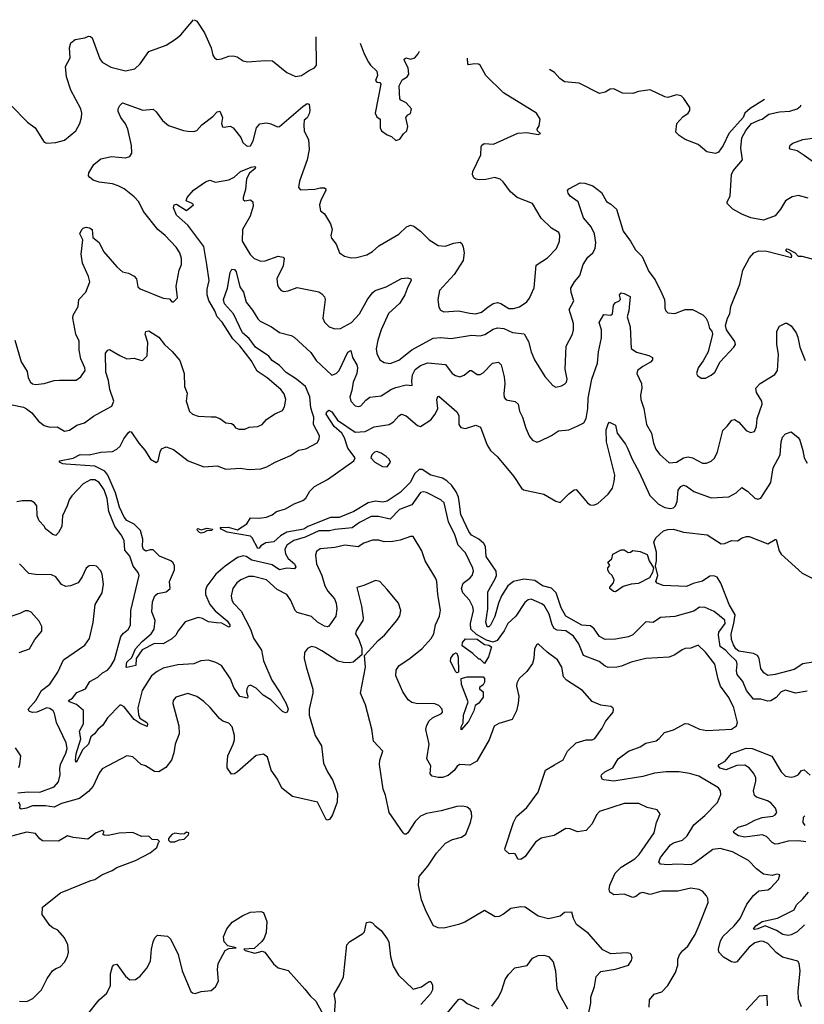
# Model space of a CAD drawing. Extents: x 2133461 to 2293071, y 753526 to 916327.
# Tile 331 of 459: x 2207877 to 2213275, y 909025 to 915799. Entities that reach past the tile are written whole.
import ezdxf

# ---------------------------------------------------------------- set-up
doc = ezdxf.new("R2010")
doc.units = 0

msp = doc.modelspace()

# ---------------------------------------------------------------- linework, layer by layer
at = {"layer": '0CON10XD'}
for points in [[(2207815, 915213.3), (2207930, 915095), (2207983.8, 915055), (2208045, 914956.2), (2208065, 914950), (2208125, 914953.8), (2208185, 914971.2), (2208263.8, 915035), (2208290.6, 915085), (2208301.9, 915125), (2208304.3, 915155), (2208297.8, 915185), (2208230, 915315), (2208199.4, 915405), (2208192.3, 915477.7), (2208223.8, 915536.2), (2208220, 915605), (2208229.3, 915640.7), (2208258.3, 915661.7), (2208325, 915673.8), (2208350, 915685), (2208365, 915684), (2208375, 915673.3), (2208428.5, 915528.5), (2208445, 915507.1), (2208505, 915472.5), (2208605, 915446.9), (2208668.2, 915461.8), (2208705, 915496), (2208765, 915580), (2208886, 915624), (2208948, 915665), (2208986, 915695), (2209074, 915798.9)], [(2209078, 915798.3), (2209095, 915788.8), (2209147.6, 915707.6), (2209194, 915605), (2209206.2, 915555), (2209217.3, 915537.3), (2209235, 915526), (2209265, 915528.6), (2209315, 915547.1), (2209345, 915549.2), (2209372.7, 915542.7), (2209415, 915516.2), (2209445, 915509.2), (2209565, 915519.2), (2209615.9, 915515.9), (2209714.5, 915434.5), (2209775, 915408), (2209815, 915416), (2209863.5, 915446.5), (2209905, 915468), (2209920, 915485), (2209917.8, 915680.7)], [(2210219.5, 915638.4), (2210246.7, 915565), (2210275.9, 915505.9), (2210290, 915485), (2210334, 915445), (2210338.8, 915415), (2210325, 915380), (2210335, 915370), (2210355, 915367.5), (2210362.5, 915355), (2210323.8, 915155), (2210335, 915130), (2210357.5, 915115), (2210356.2, 915055), (2210366.7, 915035), (2210405, 915006.2), (2210436.1, 914996.1), (2210465, 914967.5), (2210493, 914977), (2210517, 915013), (2210540, 915035), (2210547.5, 915065), (2210533.8, 915125), (2210547.5, 915145), (2210565.8, 915154.2), (2210572, 915185), (2210536.4, 915226.4), (2210500, 915245), (2210493.3, 915255), (2210487.5, 915345), (2210507.5, 915385), (2210542.5, 915405), (2210553.8, 915425), (2210548.8, 915468.8), (2210523.8, 915515), (2210523, 915527), (2210535, 915537.5), (2210565, 915526.2), (2210595, 915536), (2210619.2, 915565), (2210626.6, 915581.4)], [(2207843.1, 913593.1), (2207886.9, 913445), (2207927.9, 913377.9), (2207935.8, 913335), (2207952, 913305), (2207965, 913294.2), (2207985, 913290), (2208045, 913296), (2208115, 913317.1), (2208151.7, 913318.3), (2208265, 913320), (2208298.7, 913341.3), (2208328.6, 913385), (2208325.5, 913405), (2208298.2, 913465), (2208286.2, 913525), (2208286.4, 913586.4), (2208264.4, 913635), (2208242.9, 913745), (2208245, 913766.2), (2208280, 913825), (2208283.1, 913875), (2208332.9, 913925), (2208358.9, 913995), (2208351.4, 914031.4), (2208310, 914125), (2208300, 914185), (2208312.5, 914285), (2208290.8, 914325), (2208305, 914356.2), (2208315, 914365.7), (2208335, 914370.6), (2208357.4, 914367.4), (2208375, 914356), (2208380.6, 914300.6), (2208422.9, 914265), (2208453.1, 914203.1), (2208545, 914098.6), (2208585, 914064.3), (2208625, 914055.7), (2208665, 914034), (2208680.8, 914015), (2208690.5, 913960.5), (2208705, 913946.7), (2208865, 913884.2), (2208908.8, 913878.8), (2208925, 913857.5), (2208935, 913857.5), (2208962.5, 913885), (2208954, 913965), (2208973.3, 914075), (2208989.4, 914115), (2208991.5, 914155), (2208978.2, 914195), (2208954.1, 914234.1), (2208878.1, 914315), (2208826.6, 914356.6), (2208729.9, 914479.9), (2208696.8, 914545), (2208665, 914581.2), (2208595, 914634.5), (2208555, 914656.2), (2208515, 914669.1), (2208425, 914681.4), (2208382.5, 914695), (2208356.7, 914715), (2208351.2, 914725), (2208353.8, 914745), (2208387.9, 914802.1), (2208435, 914842.5), (2208508.8, 914858.8), (2208605, 914847.8), (2208635, 914858.6), (2208649.6, 914880.4), (2208646.2, 914933.8), (2208622.3, 915045), (2208605, 915081.9), (2208573.1, 915125), (2208555, 915167.5), (2208554.7, 915185), (2208565, 915209.2), (2208585, 915226.5), (2208725, 915175.8), (2208795, 915183.3), (2208815.8, 915165.8), (2208858.8, 915105), (2208901.5, 915071.5), (2209005, 915035.5), (2209035, 915032.5), (2209075, 915030), (2209095, 915035.8), (2209130, 915075), (2209206.4, 915133.6), (2209235, 915164.2), (2209255, 915168.8), (2209272.2, 915125), (2209265.8, 915085), (2209272.3, 915062.3), (2209285, 915058.8), (2209325, 915066), (2209346.7, 915055), (2209397.8, 914987.8), (2209412.5, 914955), (2209435, 914932.5), (2209445, 914928), (2209465, 914932), (2209484.4, 914965), (2209506.2, 915053.8), (2209528.3, 915081.7), (2209575, 915088.8), (2209605, 915083.3), (2209651.7, 915061.7), (2209665, 915064.2), (2209825, 915201.9), (2209855, 915222.5), (2209868.1, 915218.1), (2209872.2, 915175), (2209867.8, 915152.2), (2209855, 915123.3), (2209835, 915107.5), (2209831.4, 915075), (2209835, 915032.5), (2209863.3, 914975), (2209869.2, 914905), (2209855.6, 914835), (2209801.4, 914688.6), (2209796, 914645), (2209808.3, 914628.3), (2209907.7, 914632.3), (2209945, 914643.3), (2209973, 914643), (2209982.5, 914635), (2209983.3, 914625), (2209948, 914555), (2209940, 914525), (2209943.3, 914495), (2209947.5, 914485), (2209975, 914463.3), (2210016, 914395), (2210027.5, 914355), (2210018.8, 914315), (2210021.2, 914295), (2210053.3, 914255), (2210077.5, 914195), (2210112.3, 914172.3), (2210158.3, 914161.7), (2210195, 914163.3), (2210265, 914181.2), (2210305, 914204.2), (2210346.8, 914243.2), (2210485, 914324), (2210537.2, 914372.8), (2210565, 914385.6), (2210589.1, 914379.1), (2210634.6, 914344.6), (2210695, 914284), (2210755, 914244.3), (2210805, 914241.1), (2210865, 914261.9), (2210907.3, 914267.3), (2210918.8, 914258.8), (2210928, 914235), (2210934.2, 914195), (2210928.3, 914141.7), (2210865.8, 914045), (2210765, 913936.7), (2210754.2, 913875), (2210760.9, 913820.9), (2210771.7, 913801.7), (2210795, 913790), (2210895, 913796.7), (2210975, 913778.9), (2211015, 913776.4), (2211055, 913787.5), (2211097.9, 913822.1), (2211135, 913846.5), (2211165, 913852.3), (2211187.1, 913847.1), (2211243.1, 913813.1), (2211275, 913811.2), (2211315, 913823.6), (2211365, 913858.8), (2211385, 913883.3), (2211417.1, 913955), (2211430.3, 914109.7), (2211509.3, 914160.7), (2211569.2, 914225), (2211590, 914275), (2211593.9, 914313.9), (2211585.7, 914335.7), (2211535, 914364.2), (2211465, 914434.2), (2211404.2, 914534.2), (2211300, 914575), (2211254.4, 914615), (2211203.4, 914683.4), (2211182.1, 914702.1), (2211145, 914712.9), (2211085, 914700), (2211037.7, 914697.7), (2211015, 914702), (2211001.7, 914711.7), (2210991.2, 914735), (2210994, 914755), (2211049.5, 914869.5), (2211051.9, 914925), (2211056, 914935), (2211073.6, 914946.4), (2211136.8, 914943.2), (2211305, 915017.5), (2211365, 915023.8), (2211445, 915010), (2211460, 915015), (2211440, 915035), (2211437.5, 915045), (2211451.7, 915068.3), (2211457.5, 915115), (2211432.5, 915155), (2211205.7, 915295.7), (2211084.4, 915415), (2211045, 915485.8), (2211033, 915493), (2211005, 915495.6), (2210965, 915487.5), (2210960, 915495), (2210958.2, 915535)], [(2213000.4, 915248.9), (2212903.2, 915186.8), (2212866.7, 915155), (2212853.3, 915125), (2212755, 915016.2), (2212717.4, 914932.6), (2212685, 914888), (2212665, 914878), (2212605, 914888.8), (2212545, 914941.2), (2212455, 914974.2), (2212415, 915002), (2212390.8, 915025), (2212398.6, 915085), (2212439.7, 915130.3), (2212476.7, 915155), (2212486.7, 915175), (2212486.7, 915195), (2212447.3, 915257.3), (2212427.5, 915275), (2212395, 915281.2), (2212335.8, 915264.2), (2212315, 915267.5), (2212215, 915316), (2212135, 915306), (2212095, 915291.2), (2212025, 915292.9), (2211965, 915322.9), (2211939.7, 915320.3), (2211905, 915300), (2211865, 915290), (2211725, 915363.1), (2211625, 915372.5), (2211594.2, 915395), (2211556.2, 915436.2), (2211521.4, 915456.1)], [(2213300.5, 914570.5), (2213235, 914588.6), (2213190.9, 914579.1), (2213145, 914552), (2213111.4, 914495), (2213075, 914450.6), (2212995, 914420), (2212906.4, 914436.4), (2212845, 914461.1), (2212784, 914495), (2212743.8, 914535), (2212743.3, 914545), (2212765.8, 914585), (2212773.1, 914735), (2212785, 914758), (2212850.8, 914835), (2212838, 914915), (2212846, 914985), (2212873.4, 915036.6), (2212911.2, 915085), (2212969.2, 915109.2), (2212985, 915114.3), (2213031.1, 915148.9), (2213105, 915164.3), (2213175, 915168.6), (2213225, 915185.8), (2213248.8, 915205), (2213253.8, 915213.4)], [(2213338.1, 914818.1), (2213273.8, 914863.8), (2213225.9, 914895.9), (2213177.5, 914907.5), (2213172.5, 914915), (2213178.8, 914935), (2213195, 914948.6), (2213265, 914975.6), (2213365, 914988.5)], [(2209165.3, 914115), (2209145, 914237.5), (2209034.3, 914385), (2208956, 914455), (2208934.2, 914505), (2208940, 914525), (2208955, 914528.8), (2209025, 914486.2), (2209072.5, 914525), (2209063.3, 914535), (2209023.2, 914553.2), (2209029.5, 914575), (2209073.5, 914625), (2209155, 914684), (2209185, 914695.3), (2209225, 914681.2), (2209315, 914698.2), (2209352.9, 914715), (2209395.8, 914755), (2209470, 914785), (2209495, 914787.8), (2209500, 914785), (2209496.7, 914775), (2209457.9, 914742.1), (2209437.1, 914705), (2209430.3, 914629.7), (2209414, 914575), (2209415, 914562.5), (2209425, 914553.3), (2209465, 914558.8), (2209481.2, 914545), (2209482.9, 914515), (2209462.3, 914447.7), (2209410.9, 914355), (2209407.8, 914275), (2209462.9, 914182.9), (2209490, 914155), (2209535, 914137.1), (2209565, 914140), (2209655, 914171.5), (2209688.8, 914165), (2209696.7, 914155), (2209689.2, 914105), (2209647.1, 914015), (2209650.6, 913975), (2209659.2, 913955), (2209675.7, 913935.7), (2209695, 913929.2), (2209725, 913932.5), (2209785, 913955.6), (2209935, 913925.8), (2209955, 913914), (2209975, 913891.2), (2209979.4, 913875), (2209963.3, 913745), (2209975, 913718), (2210005.4, 913685.4), (2210045, 913673.1), (2210085, 913675.6), (2210160, 913715), (2210215, 913774.3), (2210272.4, 913877.6), (2210307.1, 913922.9), (2210322, 913935), (2210398, 913962), (2210505, 914018.1), (2210545, 914024), (2210567.5, 914015), (2210571.2, 914005), (2210547.9, 913962.1), (2210527.8, 913905), (2210491.3, 913848.7), (2210415, 913777.5), (2210363.2, 913665), (2210340, 913595), (2210330, 913535), (2210333.2, 913503.2), (2210355, 913458.8), (2210385, 913440), (2210425, 913433.3), (2210485, 913455.5), (2210575, 913527.5), (2210721.5, 913608.5), (2210773.4, 913613.4), (2210845, 913606.8), (2210985, 913628.9), (2211045, 913623.5), (2211077.2, 913632.8), (2211135, 913670.5), (2211165, 913679.5), (2211208, 913675), (2211267.1, 913647.1), (2211347, 913637), (2211378.2, 913585), (2211396.2, 913515), (2211418.7, 913458.7), (2211488.8, 913345), (2211545, 913281.2), (2211565, 913270), (2211605, 913279.2), (2211625, 913292), (2211638, 913305), (2211643.8, 913325), (2211629.2, 913395), (2211637.6, 913552.4), (2211680.5, 913635), (2211687.9, 913665), (2211687.9, 913707.9), (2211657.1, 913805), (2211689.2, 913865), (2211671.3, 913921.3), (2211668.3, 913951.7), (2211695, 913996), (2211731.4, 914038.6), (2211754.7, 914115.3), (2211784.7, 914165.3), (2211820.8, 914195), (2211837.1, 914225), (2211841.9, 914265), (2211831.5, 914325), (2211809.6, 914375), (2211755, 914435.7), (2211720, 914545), (2211663.8, 914585), (2211650, 914605), (2211647, 914623), (2211653.9, 914636.1), (2211733.3, 914676.7), (2211765, 914674.5), (2211820, 914655), (2211879.5, 914609.5), (2211915, 914548), (2211945, 914530.8), (2211984, 914495), (2212028.8, 914345), (2212080, 914275), (2212114.4, 914215), (2212159.8, 914169.8), (2212205, 914066.2), (2212248.9, 914008.9), (2212295.7, 913915), (2212314.2, 913874.2), (2212316, 913845), (2212316.2, 913815), (2212323.3, 913795), (2212335, 913783.3), (2212385, 913778), (2212455, 913804.3), (2212505, 913805.7), (2212577.6, 913767.6), (2212597.6, 913747.6), (2212610.9, 913720.9), (2212622, 913675), (2212638.8, 913655), (2212643.8, 913635), (2212613.8, 913515), (2212578.8, 913451.2), (2212544, 913405), (2212533.8, 913365), (2212540.7, 913350.7), (2212565, 913332.5), (2212595, 913333.8), (2212635, 913353.8), (2212658.8, 913375), (2212695.9, 913444.1), (2212791.2, 913545), (2212801.2, 913565), (2212796.2, 913585), (2212740, 913665), (2212733.9, 913696.1), (2212746.7, 913745), (2212762.5, 913775), (2212770, 913825), (2212831.7, 913978.3), (2212852.5, 914075), (2212898.8, 914161.2), (2212926.7, 914195), (2212961.8, 914208.2), (2213017.4, 914207.4), (2213186.7, 914163.3), (2213190, 914175), (2213179.3, 914189.3), (2213155, 914203.3), (2213147.5, 914215), (2213155, 914222.5), (2213165, 914220), (2213212.5, 914195), (2213233, 914173), (2213257, 914173), (2213345, 914150)], [(2207825, 913148.9), (2207902.9, 913132.9), (2207925, 913121.8), (2207960, 913095), (2208007.1, 913037.1), (2208045, 913006.7), (2208084.3, 912995.7), (2208135, 912998.1), (2208185, 912969.2), (2208220, 912975), (2208270.5, 913009.5), (2208323.8, 913026.2), (2208385, 913072.5), (2208477.5, 913122.5), (2208510.9, 913139.1), (2208524.4, 913175), (2208496.2, 913255), (2208487.4, 913317.4), (2208470.9, 913375), (2208466.7, 913505), (2208482.5, 913525), (2208495, 913530), (2208565, 913488), (2208615, 913466.2), (2208665, 913470), (2208715, 913453.3), (2208725, 913456.2), (2208754.2, 913485.8), (2208758.1, 913578.1), (2208740.8, 913635), (2208746, 913654), (2208765, 913658), (2208835.4, 913615.4), (2208874, 913564), (2208927, 913517), (2208979.5, 913455), (2209009.1, 913365), (2209010, 913275), (2209028.7, 913228.7), (2209022.2, 913175), (2209045, 913103.8), (2209065, 913084), (2209105, 913071.2), (2209195, 913066), (2209225, 913066), (2209254.2, 913054.2), (2209296.1, 913026.1), (2209335, 913021.2), (2209346.2, 913015), (2209361.9, 912991.9), (2209385, 912982.9), (2209425, 912980.8), (2209455, 912995.8), (2209515, 913001.2), (2209545, 913013.8), (2209575, 913048.8), (2209633, 913087), (2209685, 913110), (2209700, 913135), (2209707.5, 913185), (2209696, 913225), (2209674, 913255), (2209579.2, 913335), (2209510.4, 913380.4), (2209469.4, 913455), (2209392.5, 913555), (2209343.7, 913603.7), (2209269.1, 913719.1), (2209236.2, 913755), (2209220.4, 913795), (2209177.5, 913867.5), (2209165.8, 913905), (2209165.8, 913944.2), (2209180.3, 914005), (2209165.3, 914115)], [(2208932.1, 912062.1), (2208916.2, 912076.2), (2208838.7, 912108.7), (2208795, 912151.4), (2208775, 912152.5), (2208745, 912143.1), (2208729.3, 912155), (2208721.2, 912175), (2208723.3, 912225), (2208707.2, 912285), (2208665, 912329.4), (2208614.6, 912354.6), (2208595, 912376.1), (2208564.8, 912445), (2208535.9, 912545), (2208482.6, 912665), (2208461.9, 912691.9), (2208395, 912727.7), (2208195, 912740), (2208173, 912743), (2208150, 912755), (2208150, 912765), (2208245, 912782.5), (2208293.1, 912806.9), (2208355.3, 912805.3), (2208435, 912823.1), (2208515, 912829.2), (2208545, 912844.5), (2208568.1, 912865), (2208594.4, 912915), (2208625, 912959.4), (2208635, 912965.8), (2208645, 912962.5), (2208697.5, 912885), (2208737.9, 912837.9), (2208777.5, 912775), (2208815, 912752.5), (2208830, 912765), (2208842.5, 912825), (2208853.1, 912846.9), (2208885, 912860), (2208935, 912842), (2209036.7, 912765), (2209145, 912723.3), (2209235, 912730), (2209295.9, 912705.9), (2209395, 912712.9), (2209455, 912705.6), (2209535, 912710), (2209577.2, 912722.8), (2209633.8, 912755), (2209739.1, 912800.9), (2209795, 912837.8), (2209845, 912846), (2209922.7, 912887.3), (2209937, 912913), (2209939.4, 912935), (2209899.6, 913015), (2209899.7, 913065), (2209891.3, 913091.3), (2209879.3, 913129.3), (2209872.7, 913205), (2209842.9, 913275), (2209782.6, 913325), (2209710.8, 913370.8), (2209665, 913419), (2209614.3, 913454.3), (2209591.8, 913485), (2209498.9, 913545), (2209456.4, 913605), (2209409.1, 913645), (2209348.4, 913775), (2209285.8, 913845), (2209280.3, 913875), (2209307.3, 913952.7), (2209325, 914060), (2209337.5, 914082.5), (2209355, 914080), (2209365.6, 914065), (2209390.9, 913960.9), (2209417.1, 913925), (2209436.2, 913855), (2209479.9, 913799.9), (2209515, 913740.6), (2209532.5, 913725), (2209610, 913685), (2209665, 913647.1), (2209745, 913627.1), (2209765, 913614.4), (2209879.2, 913509.2), (2209917.8, 913455), (2210025, 913353.5), (2210055, 913365.6), (2210074.4, 913385), (2210135, 913511.2), (2210155, 913523.8), (2210167.9, 913475), (2210195.9, 913425), (2210200.8, 913405), (2210196.2, 913365), (2210172, 913305), (2210162.9, 913247.1), (2210147.3, 913205), (2210154.4, 913175), (2210185, 913143.3), (2210205, 913138.1), (2210225, 913141.4), (2210257.7, 913182.3), (2210285, 913201.8), (2210365, 913210.4), (2210435, 913256.8), (2210465, 913269.6), (2210535, 913287.3), (2210577, 913283), (2210575.6, 913314.4), (2210579.6, 913355), (2210597.6, 913392.4), (2210635, 913420.5), (2210685, 913439.4), (2210807, 913427), (2210852.5, 913365), (2210875, 913350), (2210905, 913341.4), (2210935, 913353.1), (2210975, 913386.5), (2210986, 913385), (2211025, 913357.8), (2211045, 913359.1), (2211065, 913370), (2211128.8, 913435), (2211172.3, 913442.3), (2211190, 913425), (2211211.3, 913341.3), (2211215.5, 913295), (2211207.1, 913225), (2211210.9, 913200.9), (2211225, 913184.2), (2211285, 913171.9), (2211305.7, 913155), (2211315.6, 913105), (2211335.8, 913065), (2211358.3, 912988.3), (2211385, 912932.5), (2211405, 912906.7), (2211435, 912893.3), (2211455, 912898.8), (2211535, 912937.5), (2211585, 912970.8), (2211655, 912977.5), (2211716.7, 913005), (2211758.8, 913025), (2211774.4, 913055.6), (2211785.4, 913125), (2211787.2, 913195), (2211813.6, 913326.4), (2211852.5, 913435), (2211858.6, 913515), (2211879.1, 913610.9), (2211879.3, 913665), (2211864.6, 913715.4), (2211895, 913770.8), (2211943.9, 913766.1), (2211956.2, 913775), (2211962.9, 913835), (2211975, 913853.8), (2211998.3, 913861.7), (2212010, 913875), (2212004.2, 913905), (2212015, 913920), (2212035, 913916.2), (2212076.2, 913895), (2212066.8, 913795), (2212055.5, 913755), (2212077, 913687), (2212085, 913537.5), (2212120.9, 913510.9), (2212205, 913489.6), (2212230.8, 913475), (2212230.3, 913459.7), (2212217.2, 913442.8), (2212165, 913413.3), (2212128, 913385), (2212122.9, 913365), (2212155.4, 913295.4), (2212156.7, 913265), (2212147.1, 913215), (2212150, 913185), (2212170.6, 913125), (2212188.8, 913015), (2212224.4, 912955), (2212237.1, 912885), (2212253.4, 912843.4), (2212279.1, 912809.1), (2212345, 912750.8), (2212395, 912755.5), (2212445, 912784.5), (2212475, 912792.7), (2212505.3, 912785.3), (2212575, 912748.1), (2212601.7, 912748.3), (2212635, 912760.8), (2212658, 912782), (2212677.8, 912825), (2212715, 912973.3), (2212745, 913002), (2212775.9, 913044.1), (2212795, 913047.5), (2212825, 913030), (2212875, 912973.8), (2212905, 912960), (2212932.5, 912965), (2212945, 913000), (2212951.1, 913055), (2212984.4, 913155), (2212982.9, 913175), (2212945.7, 913235), (2212940.8, 913265), (2212972, 913295), (2213071.3, 913358.7), (2213090.8, 913385), (2213096.4, 913495), (2213085.6, 913565.6), (2213086, 913655), (2213105, 913691.2), (2213145, 913711.2), (2213155, 913711.2), (2213185, 913693.8), (2213220, 913645), (2213231.4, 913615), (2213243.1, 913545), (2213280.8, 913455)], [(2210899.8, 912485), (2210895.1, 912515.1), (2210880.5, 912550.5), (2210849.4, 912595), (2210815, 912626.7), (2210785, 912644.7), (2210705, 912666), (2210645, 912704.1), (2210625, 912704.7), (2210595, 912676), (2210563.3, 912615), (2210495, 912545.4), (2210405, 912487.2), (2210375, 912479), (2210325, 912487.4), (2210275, 912476.1), (2210175.4, 912415), (2210074.3, 912375), (2210015, 912373.3), (2209858.7, 912311.3), (2209831.9, 912295), (2209715, 912273.5), (2209671.2, 912248.8), (2209625, 912206.9), (2209570, 912200), (2209535, 912180), (2209525, 912163.3), (2209515, 912160), (2209476.7, 912235), (2209465.4, 912245.4), (2209305, 912274.4), (2209262.5, 912295), (2209257.5, 912305), (2209312.4, 912307.6), (2209375, 912289.2), (2209439.3, 912330.7), (2209465, 912371.2), (2209525, 912369.2), (2209575, 912375.8), (2209615, 912393.3), (2209645, 912415.7), (2209705, 912433.5), (2209765, 912468.9), (2209825, 912492.2), (2209845, 912507.8), (2209874.2, 912555), (2209905, 912586.8), (2209995.7, 912635), (2210176, 912765), (2210186, 912785), (2210135, 912851.5), (2210111.2, 912921.2), (2210093.8, 912953.8), (2210039.9, 912999.9), (2209986, 913085), (2209989.5, 913100.5), (2210005, 913112.5), (2210025, 913101.2), (2210062.7, 913042.7), (2210185, 912961.8), (2210254.3, 912965.7), (2210315, 912998.4), (2210418.8, 913015), (2210448.3, 913031.7), (2210485, 913074.2), (2210505, 913084.4), (2210535, 913074.5), (2210615, 913006.5), (2210635, 913000.5), (2210705, 913045.4), (2210735.3, 913085), (2210754.2, 913125), (2210747.8, 913185), (2210753.3, 913206.7), (2210761.7, 913208.3), (2210885, 913102), (2210898.9, 913075), (2210898.1, 913015), (2210912.8, 912992.8), (2210945, 912985.7), (2211015, 913008.8), (2211046.7, 912995), (2211092.1, 912872.1), (2211115.6, 912835.6), (2211165, 912791.2), (2211276.6, 912656.6), (2211329.2, 912575), (2211343.6, 912563.6), (2211483.8, 912533.8), (2211565, 912486.2), (2211595, 912477.5), (2211655, 912537.5), (2211692.5, 912565), (2211705, 912566.7), (2211784.3, 912474.3), (2211802.3, 912462.3), (2211825, 912458.8), (2211855, 912471.2), (2211926.2, 912533.8), (2211954.5, 912575), (2211968, 912622), (2211971.9, 912665), (2211914.7, 912895), (2211912.4, 912977.6), (2211925, 913017.5), (2211935, 913030), (2211975, 913010), (2211988.6, 912955), (2212045, 912879.2), (2212058.6, 912851.4), (2212089.7, 912775), (2212140, 912685), (2212212.5, 912525), (2212272.9, 912465), (2212315, 912443.4), (2212355, 912436.2), (2212375, 912441.8), (2212388.8, 912455), (2212399.7, 912485), (2212408.1, 912561.9), (2212425, 912587.1), (2212445, 912595.6), (2212465, 912590), (2212514, 912554), (2212635, 912510), (2212755, 912515.8), (2212806.2, 912545), (2212845, 912580), (2212885, 912554.3), (2212935, 912507.5), (2212955, 912500), (2212975, 912508), (2213044.6, 912615), (2213060, 912715), (2213108.5, 912805), (2213115.8, 912895.8), (2213125, 912927.5), (2213145, 912950), (2213185, 912963.3), (2213233.3, 912925), (2213245, 912906.7), (2213265.6, 912835), (2213272.9, 912785), (2213295, 912748.8)], [(2210405, 912723.1), (2210427.1, 912755), (2210418.9, 912775), (2210398.5, 912795), (2210365, 912817.7), (2210335, 912828.9), (2210317.4, 912822.6), (2210298.8, 912805), (2210294, 912785), (2210320.8, 912755), (2210374.1, 912724.1), (2210405, 912723.1)], [(2212207.7, 909005), (2212210, 909055), (2212242, 909095), (2212295, 909110.8), (2212336.2, 909153.8), (2212388.9, 909245), (2212404.4, 909295), (2212405.6, 909335), (2212415.4, 909364.6), (2212436.4, 909393.6), (2212474.4, 909425.6), (2212525, 909506.2), (2212550.7, 909570.7), (2212614, 909725), (2212612.3, 909752.3), (2212602.3, 909772.3), (2212575, 909803.3), (2212552.5, 909815), (2212495, 909824.2), (2212405.6, 909804.4), (2212295, 909802.9), (2212215, 909781.4), (2212165, 909794.3), (2212145, 909790.8), (2212115, 909766), (2212095, 909759.2), (2212035, 909783.1), (2211965, 909779.2), (2211937.3, 909797.3), (2211932.9, 909815), (2211937.5, 909845), (2211973.5, 909926.5), (2212015, 909968.2), (2212110, 910025), (2212140, 910055), (2212242.2, 910205), (2212257.1, 910275), (2212282.5, 910335), (2212263.6, 910363.6), (2212195, 910380), (2212135.6, 910405.6), (2212035, 910405.6), (2211865, 910352), (2211845, 910328.8), (2211815, 910267.5), (2211775, 910221.9), (2211715, 910211.8), (2211663.1, 910233.1), (2211635, 910235.4), (2211555, 910186.9), (2211465, 910167.8), (2211425, 910140.8), (2211355, 910042.5), (2211325, 910021.2), (2211304.2, 910024.2), (2211288.3, 910058.3), (2211275, 910063.3), (2211245, 910060), (2211216.7, 910085), (2211213.8, 910095), (2211273.4, 910276.6), (2211295, 910316.2), (2211365, 910380), (2211444.6, 910485.4), (2211494.4, 910635), (2211556.6, 910673.4), (2211615, 910707.1), (2211645, 910765.7), (2211705, 910823.3), (2211775, 910845.7), (2211815, 910844.2), (2211833.8, 910855), (2211885.4, 910924.6), (2211908.3, 910971.7), (2211960, 911035), (2211962.5, 911055), (2211957.5, 911065), (2211943, 911073), (2211875, 911083.8), (2211815, 911108), (2211750, 911185), (2211638, 911255), (2211618.3, 911278.3), (2211607.8, 911345), (2211577.5, 911395), (2211505, 911447.1), (2211445, 911506.2), (2211435, 911500), (2211418.7, 911471.3), (2211415.4, 911405), (2211405, 911370.8), (2211365, 911313.8), (2211314.4, 911265.6), (2211298, 911235), (2211294.2, 911215), (2211311.4, 911145), (2211305.5, 911094.5), (2211293.9, 911043.9), (2211265.4, 910984.6), (2211172.4, 910957.6), (2211142.1, 910937.9), (2211106.9, 910845), (2211021.8, 910698.2), (2210975, 910669.4), (2210905, 910675.7), (2210887.2, 910662.8), (2210866.8, 910633.2), (2210825, 910599.6), (2210785, 910586.2), (2210755, 910585.5), (2210714.4, 910594.4), (2210701.9, 910611.9), (2210705.5, 910665), (2210677.8, 910715), (2210694.5, 910815), (2210671.8, 910915), (2210677.8, 910945), (2210695, 910976), (2210716.2, 910995), (2210778.8, 911025), (2210785.8, 911035), (2210784, 911055), (2210761.7, 911081.7), (2210733, 911093), (2210605, 911095.6), (2210575, 911101.9), (2210550.6, 911120.6), (2210514.1, 911174.1), (2210464.6, 911285), (2210467.3, 911325), (2210486.6, 911353.4), (2210564.1, 911405.9), (2210646.5, 911473.5), (2210707.8, 911542.2), (2210726.4, 911573.6), (2210737.8, 911635), (2210765.7, 911695), (2210772.3, 911737.7), (2210752.9, 911845), (2210747.1, 911935), (2210739.2, 911955), (2210666, 912075), (2210644.4, 912145), (2210585, 912242.5), (2210565, 912243.1), (2210495, 912218.5), (2210445, 912209.5), (2210385, 912206.9), (2210348, 912218), (2210305, 912219.1), (2210245, 912197.7), (2210205, 912173.5), (2210115, 912183.4), (2210045, 912168.2), (2209945, 912158.9), (2209920.2, 912139.8), (2209911.1, 912115), (2209918.2, 912055), (2209956.1, 911976.1), (2209976.6, 911905), (2209997.4, 911867.4), (2210042.1, 911815), (2210055.5, 911784.5), (2210059.5, 911745), (2210051.9, 911695), (2210005, 911626.2), (2209995, 911622), (2209975, 911625.8), (2209925.3, 911655.3), (2209883.6, 911693.6), (2209785, 911719.6), (2209771.2, 911735), (2209742.8, 911802.8), (2209714.7, 911844.7), (2209648, 911878), (2209575, 911946.2), (2209485, 911968.8), (2209451.7, 911968.3), (2209397.5, 911945), (2209370.6, 911925), (2209343.5, 911885), (2209332.7, 911835), (2209336.7, 911805), (2209347.8, 911785), (2209399.9, 911729.9), (2209464.7, 911605), (2209486.8, 911545), (2209541.2, 911461.2), (2209555, 911389.2), (2209611.6, 911255), (2209669, 911169), (2209709.3, 911095), (2209723.2, 911055), (2209718.1, 911035), (2209705, 911030.9), (2209685, 911039.6), (2209605, 911120.6), (2209552.9, 911152.9), (2209505, 911200), (2209465, 911221.2), (2209450, 911215), (2209440, 911195), (2209437.5, 911175), (2209447.1, 911145), (2209445, 911131.2), (2209392.2, 911142.2), (2209350.9, 911205), (2209328.5, 911265), (2209265.7, 911355.7), (2209227.7, 911377.7), (2209175, 911392.5), (2209122.5, 911387.5), (2209075, 911368.2), (2208965, 911360.9), (2208865, 911336.7), (2208821.9, 911315), (2208784.5, 911285), (2208719.1, 911185), (2208690.5, 911065), (2208695, 911020), (2208704.8, 910994.8), (2208750.9, 910965), (2208757.2, 910955), (2208755, 910937.5), (2208705, 910958.2), (2208664.1, 910984.1), (2208595, 911070.8), (2208575, 911084.2), (2208565, 911084.2), (2208480.4, 910995), (2208449.5, 910945), (2208413.8, 910916.2), (2208391.1, 910885), (2208366.7, 910865), (2208350, 910815), (2208312.4, 910777.6), (2208265, 910688.6), (2208260.9, 910705), (2208265, 910748.6), (2208298.8, 910851.2), (2208289, 910905), (2208315.6, 910955), (2208316.4, 911046.4), (2208268.1, 911088.1), (2208220, 911105), (2208213.8, 911115), (2208239.5, 911130.5), (2208270.5, 911169.5), (2208330.8, 911195), (2208360, 911245), (2208414.3, 911275), (2208445.8, 911305), (2208481.4, 911325), (2208505, 911351.1), (2208528.4, 911395), (2208573.1, 911555), (2208591.7, 911578.3), (2208625.6, 911605), (2208638.8, 911635), (2208641.8, 911735), (2208699.5, 911975), (2208691.9, 911995), (2208658.3, 912038.3), (2208635, 912107.5), (2208599.6, 912149.6), (2208595.5, 912215), (2208575, 912254.3), (2208532.3, 912312.3), (2208489.4, 912415), (2208478.7, 912505), (2208457.8, 912565), (2208425, 912614.6), (2208395, 912633.9), (2208365, 912632.5), (2208315, 912606.2), (2208235, 912524.2), (2208216.5, 912495), (2208204.5, 912455), (2208170.6, 912385), (2208167.8, 912312.2), (2208145, 912270), (2208125, 912251.2), (2208105, 912256.2), (2208056.2, 912295), (2208045.6, 912315.6), (2208012, 912352), (2207997.1, 912385), (2207996, 912455), (2207980, 912475), (2207955, 912488), (2207895, 912489.2), (2207857.3, 912482.7)], [(2213255, 909007.5), (2213235, 909060), (2213232.9, 909115), (2213245.4, 909255), (2213240, 909305), (2213231.2, 909321.2), (2213125, 909349.6), (2213081.9, 909381.9), (2213025, 909442.9), (2212995, 909457.5), (2212975, 909460), (2212935, 909447.1), (2212895, 909419.1), (2212811.9, 909318.1), (2212796.8, 909313.2), (2212775, 909317), (2212718.7, 909348.7), (2212687, 909385), (2212684.7, 909405), (2212698.9, 909461.1), (2212716.2, 909493.8), (2212791.8, 909565), (2212832.7, 909615), (2212878.5, 909715), (2212925, 909774), (2212962.5, 909805), (2213023.9, 909813.9), (2213043.3, 909825), (2213097.5, 909885), (2213107.5, 909915), (2213085, 909920), (2213055, 909912.5), (2212995, 909920), (2212945, 909958), (2212891.2, 910015), (2212780, 910075), (2212695, 910098.2), (2212645, 910089.6), (2212522.4, 909997.6), (2212495, 909984.5), (2212395, 909988.5), (2212336.2, 909983.8), (2212285, 909990), (2212274, 910005), (2212285.6, 910035), (2212355, 910121.5), (2212375, 910135.4), (2212436.2, 910153.8), (2212469.2, 910185), (2212515, 910259.5), (2212591.4, 910325), (2212677.2, 910412.8), (2212700.5, 910469.5), (2212699.2, 910495), (2212685.4, 910515.4), (2212549.2, 910595), (2212485, 910613.9), (2212415, 910623.8), (2212325, 910624.5), (2212245, 910614.7), (2212165, 910591.4), (2211965, 910561.1), (2211895, 910568.8), (2211883.3, 910575), (2211876.7, 910595), (2211880, 910605), (2211903.8, 910625), (2211957, 910653), (2211994.2, 910715), (2212065, 910767.1), (2212145, 910797.1), (2212185, 910821.4), (2212255, 910838.1), (2212275.4, 910854.6), (2212313.8, 910896.2), (2212375, 910913.1), (2212455, 910956.9), (2212475.5, 910955.5), (2212555, 910917.5), (2212605, 910909.4), (2212775, 910918.6), (2212809.1, 910940.9), (2212816.2, 910965), (2212790, 911065), (2212756.9, 911135), (2212699.4, 911215), (2212682.7, 911262.7), (2212660.5, 911365), (2212595, 911448.6), (2212545, 911495.7), (2212495, 911474.2), (2212455, 911471.9), (2212435, 911464.4), (2212385, 911429.2), (2212345, 911414), (2212185, 911403.3), (2212085, 911380), (2212017.4, 911352.6), (2211985, 911343.5), (2211925, 911342.2), (2211905, 911350.6), (2211863.8, 911383.8), (2211755, 911424.4), (2211724.6, 911505), (2211687.4, 911557.4), (2211635, 911593.6), (2211575, 911600.3), (2211555, 911610.4), (2211540.6, 911635), (2211520.1, 911710.1), (2211486.9, 911766.9), (2211470.2, 911780.2), (2211395, 911811.9), (2211375, 911807.8), (2211351.2, 911788.8), (2211290.8, 911695), (2211235, 911645.7), (2211210.4, 911595), (2211161.5, 911528.5), (2211135, 911517.7), (2211089.7, 911529.7), (2211019.2, 911569.2), (2210980.4, 911605), (2210979.3, 911645), (2210999.6, 911735), (2210995, 911758.8), (2210972.2, 911805), (2210925.6, 911855), (2210916.9, 911885), (2210927, 911923), (2210973.4, 911956.6), (2210989.2, 911975), (2210998.1, 912005), (2210994.3, 912025), (2210945, 912130.8), (2210894.6, 912185), (2210870.9, 912255), (2210826.8, 912345), (2210797.3, 912475), (2210775, 912496.4), (2210675, 912546.5), (2210655, 912551.9), (2210635, 912547.1), (2210575, 912461.5), (2210491, 912429), (2210426.7, 912363.3), (2210345, 912380.3), (2210295, 912380.3), (2210215, 912339.7), (2210165, 912303.9), (2210048, 912292), (2210008.5, 912281.5), (2209935, 912283), (2209841.6, 912238.4), (2209763.5, 912215), (2209714.2, 912185), (2209701.7, 912155), (2209706.1, 912125), (2209725, 912092.2), (2209768.5, 912055), (2209777.8, 912035), (2209768.6, 912021.4), (2209715, 912024.7), (2209665, 912013.4), (2209615, 912048.4), (2209475, 912080.7), (2209435, 912105.6), (2209415, 912111), (2209375, 912099.6), (2209289.9, 912040.1), (2209227.5, 911985), (2209165, 911900.8), (2209154.6, 911875), (2209156.2, 911845), (2209186.2, 911775), (2209222, 911732), (2209305, 911664.4), (2209322.5, 911635), (2209323.3, 911625), (2209315, 911620), (2209266.7, 911646.7), (2209230.5, 911650.5), (2209175, 911655.6), (2209135, 911678.6), (2209105, 911685.6), (2209015, 911655.4), (2208967.4, 911595), (2208951.5, 911565), (2208925, 911540.4), (2208865, 911504.6), (2208805, 911507.7), (2208719.4, 911465), (2208678.6, 911405), (2208676.7, 911355), (2208615, 911341.2), (2208610, 911345), (2208615, 911378.1), (2208648.1, 911411.9), (2208675, 911471.8), (2208719.1, 911520.9), (2208782.2, 911575), (2208801.9, 911605), (2208810, 911665), (2208786.9, 911725), (2208791.4, 911795), (2208808, 911835), (2208825, 911852), (2208885, 911862.9), (2208912.9, 911885), (2208907.3, 911935), (2208942.8, 912015), (2208941.5, 912041.5), (2208932.1, 912062.1)], [(2213295, 911180), (2213215, 911165.6), (2213145, 911185.6), (2213115.5, 911174.5), (2213080.8, 911135), (2213045, 911113.6), (2213025, 911111.2), (2212975, 911124.6), (2212925.3, 911125.3), (2212876.4, 911185), (2212852.7, 911245), (2212813.3, 911295), (2212808.9, 911318.9), (2212813.8, 911365), (2212808.2, 911385), (2212755, 911436.5), (2212735, 911460.3), (2212697, 911487), (2212684, 911565), (2212686.1, 911585), (2212729.6, 911645), (2212728.6, 911668.6), (2212655, 911728.1), (2212593.3, 911755), (2212555, 911757.3), (2212515, 911730.6), (2212385, 911693.3), (2212285, 911687.1), (2212235, 911652.5), (2212185, 911655.6), (2212095, 911568.1), (2212065, 911553.5), (2211975, 911536.5), (2211905, 911535.5), (2211865, 911555.6), (2211828.8, 911608.8), (2211805, 911629.6), (2211745, 911633.3), (2211634.4, 911694.4), (2211601.9, 911751.9), (2211566.8, 911856.8), (2211535, 911888.1), (2211475, 911904.3), (2211421.4, 911941.4), (2211345, 911949.8), (2211275, 911933.8), (2211235, 911903.4), (2211192, 911835), (2211171, 911785), (2211145, 911692.2), (2211115, 911634.4), (2211105, 911622.2), (2211092.7, 911622.7), (2211083.4, 911655), (2211096.7, 911745), (2211097.3, 911862.8), (2211148.6, 911951.4), (2211157, 911975), (2211155.8, 912004.2), (2211087.3, 912105), (2211080.8, 912175), (2211071.1, 912195), (2211035.5, 912225), (2210985, 912252.7), (2210966.9, 912276.9), (2210911.9, 912395), (2210899.8, 912485)], [(2209125, 912265.7), (2209115, 912270.6), (2209101.4, 912285), (2209097.5, 912295), (2209101.7, 912298.3), (2209125, 912290), (2209165, 912301.1), (2209202.5, 912295), (2209200, 912285), (2209165, 912281.8), (2209145, 912271.1), (2209125, 912265.7)], [(2213335, 911378.8), (2213265, 911368), (2213205, 911327.6), (2213075, 911293.6), (2213025, 911287.1), (2212995.6, 911305), (2212975.5, 911335), (2212964.2, 911405), (2212953.9, 911425), (2212925, 911438.3), (2212825, 911455.2), (2212805, 911469.7), (2212787.8, 911497.8), (2212773.6, 911535), (2212771.1, 911575), (2212790.6, 911645), (2212798.3, 911705), (2212758.6, 911775), (2212701.4, 911921.4), (2212675, 911964), (2212652.8, 911972.8), (2212625, 911971.5), (2212575, 911935.5), (2212509.7, 911920.3), (2212465, 911899.5), (2212305, 911906.4), (2212263.1, 911923.1), (2212254, 911935), (2212266.8, 911975), (2212251.9, 912041.9), (2212258.9, 912075), (2212257.3, 912135), (2212239.4, 912205), (2212254, 912235), (2212307.3, 912282.7), (2212335, 912292), (2212375, 912292.9), (2212445, 912274.4), (2212605.6, 912255.6), (2212703.4, 912193.4)], [(2212703.4, 912193.4), (2212727.5, 912195), (2212775, 912216.2), (2212815, 912213.3), (2212846.4, 912233.6), (2212876.4, 912243.6), (2212895, 912243.8), (2213025, 912193.8), (2213075, 912223.3), (2213082.5, 912222.5), (2213101.2, 912145), (2213115, 912122.5), (2213261.2, 911991.2), (2213365, 911938.8)], [(2211975, 911864), (2211962.5, 911865), (2211937.5, 911885), (2211937.5, 911895), (2211962.5, 911925), (2211966.2, 911945), (2211952.5, 911975), (2211933.6, 911993.6), (2211922.5, 912015), (2211923, 912027), (2211937.5, 912045), (2211923, 912067), (2211950.7, 912089.3), (2211957.5, 912122.5), (2212015, 912152.5), (2212035, 912152.5), (2212063.6, 912133.6), (2212080, 912135), (2212095, 912146.7), (2212145, 912141.2), (2212195, 912119.2), (2212208.5, 912075), (2212237.3, 912027.3), (2212230, 911995), (2212210, 911960), (2212135, 911919.2), (2212085, 911915.8), (2212029.7, 911900.3), (2211975, 911864)], [(2207865, 910480), (2207935, 910486.8), (2208015, 910485.5), (2208115, 910521.2), (2208144.1, 910555.9), (2208154.6, 910605), (2208152.9, 910645), (2208158.8, 910675), (2208195, 910753.1), (2208203.1, 910785), (2208196.8, 910825), (2208130.8, 910965), (2208117.7, 911025), (2208106.4, 911045), (2208085, 911060.8), (2208065, 911065.9), (2207995, 911035.4), (2207965, 911032.3), (2207945, 911039.1), (2207936.2, 911055), (2207988.4, 911115), (2208026.2, 911183.8), (2208085, 911228), (2208140.5, 911309.5), (2208178, 911395), (2208325, 911497.1), (2208357.1, 911542.9), (2208383, 911653), (2208397.5, 911775), (2208444, 911855), (2208454.2, 911915), (2208444.3, 911984.3), (2208435, 912006.7), (2208405, 912038.8), (2208385, 912043.8), (2208355, 912041.2), (2208335, 912026.2), (2208307.5, 911965), (2208279.2, 911925), (2208226.6, 911903.4), (2208195, 911900.4), (2208165, 911912.2), (2208125.7, 911965), (2208095, 911980.6), (2207985, 911981.2), (2207940, 911990), (2207875, 912056.2)], [(2211787.5, 908945), (2211807.5, 909035), (2211807.5, 909075), (2211832, 909148), (2211843, 909217), (2211875, 909250), (2211975, 909266), (2212065, 909294), (2212086.4, 909326.4), (2212091.2, 909345), (2212085, 909367.5), (2212075.9, 909375.9), (2212055, 909380), (2211945, 909373.3), (2211889.5, 909399.5), (2211791.4, 909511.4), (2211708.8, 909575), (2211686.2, 909615), (2211675, 909660), (2211625, 909656.2), (2211595, 909630.8), (2211515, 909614), (2211445, 909631.9), (2211355, 909692.5), (2211325, 909695.8), (2211255.5, 909684.5), (2211205.5, 909644.5), (2211175, 909630), (2211147.9, 909627.9), (2211075, 909670), (2210939.3, 909590.7), (2210895, 909574.2), (2210795, 909549.4), (2210755, 909551.9), (2210724, 909565), (2210673.4, 909663.4), (2210642.2, 909745), (2210621.9, 909845), (2210624.4, 909905), (2210685.6, 909975), (2210744, 910066), (2210807.2, 910132.8), (2210855, 910158.6), (2210917.5, 910175), (2210946.7, 910195), (2210979.2, 910275), (2210987.1, 910315), (2210986, 910345), (2210976.2, 910365), (2210955, 910381.2), (2210925, 910388), (2210885, 910385.8), (2210776.1, 910356.1), (2210675, 910338), (2210635, 910320), (2210597.6, 910282.4), (2210547.1, 910205), (2210535, 910195.8), (2210525, 910196), (2210515, 910206), (2210418.2, 910345), (2210394.2, 910465), (2210378, 910505), (2210352.9, 910675), (2210355.7, 910705), (2210376.4, 910766.4), (2210311.2, 910835), (2210298.7, 910918.7), (2210255.7, 911085), (2210222.5, 911165), (2210255.6, 911345), (2210250, 911425), (2210300, 911480), (2210342.3, 911527.7), (2210386.7, 911565), (2210471.2, 911665), (2210491.7, 911698.3), (2210498.8, 911735), (2210484, 911785), (2210405, 911880), (2210355, 911933.8), (2210325, 911941.2), (2210245, 911906), (2210197.5, 911892.5), (2210227.8, 911765), (2210240, 911685), (2210237.1, 911665), (2210192, 911595), (2210188, 911575), (2210210, 911535), (2210230, 911475), (2210230, 911430), (2210170.4, 911379.6), (2210146.3, 911373.7), (2210105, 911376.2), (2210066.1, 911386.1), (2209955, 911457.8), (2209915, 911479.2), (2209883.9, 911486.1), (2209857, 911473), (2209837.5, 911445), (2209833.3, 911405), (2209847.7, 911347.7), (2209893.6, 911193.6), (2209893.8, 911165), (2209868.6, 911055), (2209869.4, 911015), (2209910, 910875), (2209952.4, 910802.4), (2209967.3, 910685), (2209994.5, 910625), (2210031.9, 910565), (2210064.3, 910474.3), (2210061.4, 910415), (2210030.3, 910329.7), (2210010.7, 910299.3), (2209995, 910292.5), (2209985, 910297.5), (2209925, 910416.2), (2209755, 910454.4), (2209681.7, 910511.7), (2209651.5, 910575), (2209606.6, 910636.6), (2209581.2, 910725), (2209555, 910746.2), (2209505, 910736.2), (2209375, 910624.3), (2209355, 910610), (2209335, 910608.8), (2209305, 910652.5), (2209304.3, 910674.3), (2209309.5, 910735), (2209346.2, 910815), (2209354, 910845), (2209354.2, 910875), (2209338, 910935), (2209315, 910960), (2209275, 910974.2), (2209251.3, 910991.3), (2209188.3, 911068.3), (2209145, 911109.2), (2209095, 911142), (2209035, 911164.2), (2208952.1, 911137.9), (2208932, 911115), (2208930, 911095), (2208971.3, 910941.3), (2208974.5, 910885), (2208946.5, 910815), (2208938.1, 910755), (2208921.9, 910705), (2208882.9, 910655), (2208835, 910623.8), (2208805, 910626.2), (2208742.5, 910665), (2208713.3, 910675), (2208655, 910726.7), (2208615, 910733.8), (2208445, 910645.8), (2208425, 910616.2), (2208383.5, 910525), (2208351.5, 910488.5), (2208289.8, 910440.2), (2208165, 910407.6), (2208115, 910381.2), (2208055, 910389.7), (2207965, 910391.6), (2207925, 910373.5), (2207887.4, 910367.4), (2207879.1, 910375), (2207879.5, 910395), (2207871.6, 910415)], [(2207874.5, 911445.5), (2207945, 911471.2), (2207982.5, 911535), (2208028.8, 911591.2), (2208030, 911625), (2208011.2, 911661.2), (2207955, 911723.3), (2207935, 911732.5), (2207915, 911732.5), (2207877.3, 911712.7), (2207795, 911687.1)], [(2211075, 911370), (2211045, 911400), (2211035, 911400), (2210995, 911437.5), (2210921.7, 911491.7), (2210924.4, 911515), (2210945, 911540), (2211025, 911536.7), (2211075, 911500), (2211105, 911496.7), (2211122.5, 911485), (2211103.3, 911415), (2211075, 911370)], [(2210885, 911306.7), (2210875, 911314), (2210841.2, 911385), (2210843.9, 911406.1), (2210862.5, 911435), (2210875, 911442.5), (2210885, 911440), (2210893, 911413), (2210895, 911310), (2210885, 911306.7)], [(2210915, 910913.3), (2210914.2, 910934.2), (2210927.3, 910962.7), (2210929.5, 911015), (2210962.5, 911105), (2210916, 911225), (2210913.3, 911266.7), (2210955, 911277.5), (2211065, 911277.5), (2211075.6, 911265.6), (2211075, 911242.5), (2211065, 911223.3), (2211040, 911205), (2211040, 911195), (2211065, 911173.8), (2211065, 911138.8), (2211035, 911096.2), (2211010, 911080), (2211002, 911045), (2210965, 910970), (2210915, 910913.3)], [(2207871.4, 910655), (2207879.2, 910675), (2207886, 910735), (2207848.7, 910788.7)], [(2213285, 910142.7), (2213235, 910149.7), (2213165, 910148.1), (2213095, 910128.2), (2213075, 910127.8), (2213055, 910137.8), (2213015, 910179.3), (2212985, 910191.9), (2212865, 910176.2), (2212822, 910185), (2212791.2, 910205), (2212788.8, 910215), (2212820, 910245), (2212875, 910260), (2212935, 910291.8), (2212985, 910309.4), (2213059.3, 910320.7), (2213075, 910328.6), (2213085, 910343.8), (2213077.7, 910375), (2213045, 910410.9), (2213022, 910425), (2212945, 910450), (2212931.8, 910461.8), (2212926.4, 910495), (2212940.9, 910560.9), (2212940.4, 910585), (2212925.5, 910615), (2212895, 910651.4), (2212865, 910671.4), (2212811.7, 910668.3), (2212735, 910637.8), (2212695, 910650.8), (2212683.3, 910665), (2212690, 910675), (2212731.1, 910698.9), (2212775, 910750), (2212875, 910788.2), (2212916, 910785), (2213052.1, 910732.1), (2213115, 910625.7), (2213145, 910595.6), (2213185, 910587.1), (2213208.3, 910591.7), (2213233.3, 910605), (2213255, 910633.3), (2213275, 910638.8), (2213315, 910601.2)], [(2213280.5, 910255), (2213266.9, 910276.9), (2213268.3, 910311.7), (2213277.7, 910322.3)], [(2207875, 909046), (2207925.7, 909044.3), (2207968, 909065), (2208026.2, 909125), (2208067.3, 909202.7), (2208103.8, 909255), (2208125, 909272), (2208155, 909283.3), (2208185.8, 909314.2), (2208205.8, 909354.2), (2208212, 909385), (2208208, 909435), (2208185, 909483.3), (2208140, 909535), (2208105, 909551.2), (2208085, 909568), (2208032.2, 909642.2), (2208035, 909693.3), (2208157.2, 909792.8), (2208366.4, 909876.4), (2208393.3, 909885), (2208443.1, 909916.9), (2208512.5, 909945), (2208545, 909966.7), (2208675, 910013.8), (2208775, 910066.7), (2208820, 910105), (2208831.7, 910138.3), (2208840, 910145), (2208827.5, 910157.5), (2208788.3, 910158.3), (2208765, 910182.5), (2208715, 910180), (2208655, 910206.2), (2208561.7, 910201.7), (2208485, 910186), (2208458.3, 910188.3), (2208450, 910195), (2208457.5, 910215), (2208445, 910220), (2208402.5, 910205), (2208345, 910162), (2208245, 910172), (2208205, 910184), (2208145, 910148.1), (2208035, 910150.8), (2208015, 910164), (2207985, 910200.8), (2207925, 910209.2), (2207795, 910174)], [(2208913, 910143), (2208945, 910143.3), (2208975, 910157.5), (2209008.3, 910161.7), (2209038.3, 910191.7), (2209040, 910205), (2209025, 910210), (2209011.7, 910198.3), (2208985, 910196.7), (2208945, 910202.5), (2208925, 910192.5), (2208900, 910165), (2208900, 910155), (2208913, 910143)], [(2213277.1, 909572.9), (2213225, 909524.7), (2213185, 909502.8), (2213165, 909498.5), (2213128, 909505), (2213082.7, 909532.7), (2213005, 909564.4), (2212954.6, 909544.6), (2212935, 909540), (2212924.4, 909544.4), (2212941.4, 909565), (2212986.2, 909595), (2213091.2, 909618.8), (2213204.6, 909675.4), (2213220.8, 909709.2), (2213265, 909751.5), (2213303, 909797)], [(2208344.7, 908955.3), (2208425, 909056), (2208477.3, 909102.7), (2208500.8, 909155), (2208502.9, 909235), (2208515.8, 909285), (2208525, 909297.5), (2208545, 909302), (2208605, 909218.1), (2208635, 909193.6), (2208674, 909196), (2208705, 909219.4), (2208752.1, 909275), (2208777.5, 909322.5), (2208784.5, 909405), (2208796.4, 909455), (2208806.3, 909483.7), (2208825, 909500.8), (2208895, 909494.2), (2208914.3, 909475), (2208967.8, 909367.8), (2208994.4, 909255), (2209055, 909114), (2209065, 909104.3), (2209085, 909098.8), (2209125, 909113.3), (2209195, 909121.2), (2209225, 909146.2), (2209245, 909183.8), (2209239.1, 909265), (2209242.7, 909305), (2209291.9, 909395), (2209315, 909409.2), (2209366.4, 909413.6), (2209308.6, 909428.6), (2209283.1, 909455), (2209280.3, 909489.7), (2209302.5, 909545), (2209338.6, 909591.4), (2209413, 909637), (2209465, 909658.8), (2209535, 909664), (2209555, 909657.5), (2209578.1, 909595), (2209571.8, 909518.2), (2209559.6, 909480.4), (2209543.2, 909456.8), (2209489.8, 909410.3), (2209420, 909405), (2209427.5, 909395), (2209495, 909377.8), (2209545, 909390), (2209564.1, 909384.1), (2209623, 909303), (2209655, 909276.2), (2209725, 909258.8), (2209838.9, 909128.9), (2209875, 909083.8), (2209915, 909046.7), (2209992.5, 908905)], [(2210040, 908925), (2210050, 909045), (2210040.6, 909095), (2210082.9, 909165), (2210104.4, 909215), (2210127.5, 909435), (2210145.5, 909454.5), (2210238.7, 909511.3), (2210249.2, 909525), (2210263, 909587), (2210285, 909593.3), (2210305, 909586.7), (2210323.3, 909565), (2210365, 909534), (2210405.8, 909475), (2210415.8, 909455), (2210427.1, 909355), (2210446.6, 909286.6), (2210482.5, 909225), (2210585, 909128.8), (2210642.5, 909145), (2210667.1, 909162.9), (2210695, 909183.3), (2210705, 909182.5), (2210717.7, 909157.7), (2210716.1, 909123.9), (2210702.3, 909097.7), (2210636, 909025)], [(2211125, 909013.3), (2211171.2, 909075), (2211195, 909122.5), (2211218, 909195), (2211240.3, 909229.7), (2211284.4, 909275.6), (2211367.6, 909292.4), (2211405, 909342), (2211445, 909360), (2211482.7, 909362.7), (2211514.3, 909354.3), (2211547.4, 909317.4), (2211562.9, 909255), (2211571.4, 909135), (2211591.7, 909091.7), (2211646.2, 908995)], [(2213022.5, 909015), (2213020, 909085), (2212965, 909082), (2212875.7, 908984.3)], [(2210754.4, 908885.6), (2210895, 909058.8), (2210905, 909064), (2210925, 909055.8), (2210955, 909030), (2211035, 908993.8)]]:
    msp.add_lwpolyline(points, dxfattribs=at)

doc.saveas('drawing.dxf')
